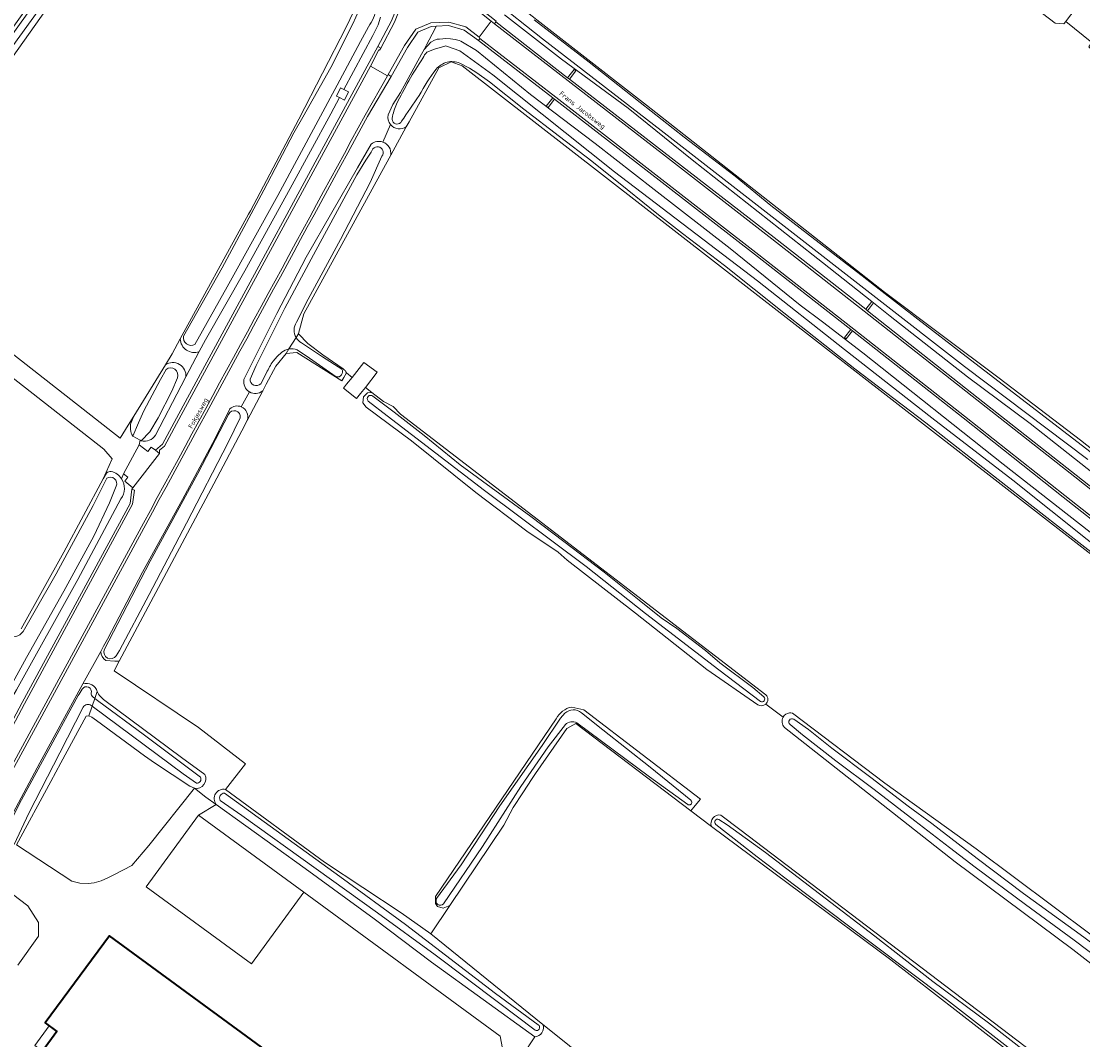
# Model space of a CAD drawing. Header units: metres. Extents: x 149984 to 156489, y 469398 to 478068.
# Tile 384 of 656: x 152851 to 153048, y 473949 to 474138. Entities that reach past the tile are written whole.
import ezdxf
from ezdxf.enums import TextEntityAlignment as Align

# ---------------------------------------------------------------- set-up
doc = ezdxf.new("R2010")
doc.units = ezdxf.units.M
doc.header["$LTSCALE"] = 0.75
for name, color, linetype, lineweight in [('B-WE-GR-GRAS-GV', 252, 'Continuous', 13), ('B-WE-GR-HOUTWAL-GV', 252, 'Continuous', 13), ('B-WE-OG-BEBOUWING-GV', 6, 'Continuous', 35), ('B-WE-OG-BEBOUWING_LAGE TRAFO-GV', 6, 'Continuous', 18), ('B-WE-OG-BEBOUWING_LOODS-GV', 6, 'Continuous', 18), ('B-WE-OG-BEBOUWING_LUIFEL-GV', 6, 'Continuous', 18), ('B-WE-OG-TERREIN_ERF-GV', 252, 'Continuous', 18), ('B-WE-OG-TERREIN_OEVER-GV', 252, 'Continuous', 18), ('B-WE-OG-TOPOGRAFIE-T18', 7, 'Continuous', 18), ('B-WE-OG-WATER-GV', 252, 'Continuous', 18), ('B-WE-OG-WATER_SLOOT-GV', 252, 'Continuous', 18), ('B-WE-OG-WEG-GV', 252, 'Continuous', 18), ('B-WE-VH-GESLOTENVERHARDING_ASFALT-GV', 252, 'Continuous', 18), ('B-WE-VH-HALFVERHARDING_GRASBETONSTEEN-GV', 252, 'Continuous', 18), ('B-WE-VH-OPENVERHARDING_BETONELEMENT-GV', 252, 'Continuous', 18)]:
    doc.layers.add(name, color=color, linetype=linetype, lineweight=lineweight)
doc.styles.add('NLCS-ISO-M500-T18', font='NLCS-ISO.ttf', dxfattribs={"height": 0.9})

msp = doc.modelspace()

# ---------------------------------------------------------------- linework, layer by layer
at = {"layer": 'B-WE-GR-GRAS-GV', "flags": 128}
for points in [[(153083.355, 474168.113), (153073.308, 474175.889), (153071.161, 474174.189), (153072.045, 474173.456), (153076.06, 474170.126), (153072.973, 474166.215), (153069.528, 474168.609), (153045.917, 474138.636), (153045.2, 474137.726), (153050.026, 474133.837), (153050.422, 474134.487)], [(153377.343, 473883.745), (153320.889, 473917.46), (153305.204, 473927.016), (153287.671, 473940.416), (153239.935, 473978.752), (153208.34, 474004.714), (153162.883, 474040.936), (153145.48, 474055.039), (153129.99, 474066.887), (153117.933, 474076.54), (153110.165, 474082.732), (153096.65, 474093.865), (153087.908, 474101.329), (153068, 474117.238), (153053.124, 474129.275), (153049.513, 474132.996), (153050.026, 474133.837), (153045.2, 474137.726), (153044.871, 474137.308), (153043.242, 474137.41), (153009.329, 474163.327)], [(152870.69, 474161.091), (152846.071, 474126.38), (152845.021, 474124.9), (152846.69, 474123.641), (152844.971, 474121.095), (152843.254, 474122.409), (152842.598, 474121.484), (152841.604, 474120.082), (152828.202, 474099.284), (152825.364, 474094.879), (152869.542, 474060.324), (152871.017, 474062.719), (152872.04, 474064.38), (152877.909, 474073.91), (152879.185, 474075.982), (152880.689, 474078.733), (152893.376, 474101.939), (152893.757, 474102.53), (152902.729, 474119.545), (152911.494, 474136.66)], [(152939.908, 474143.523), (152967.279, 474122.152), (153011.54, 474087.397), (153021.962, 474079.561), (153032.802, 474071.455), (153047.942, 474059.929), (153060.037, 474050.411), (153079.279, 474035.247), (153094.459, 474023.897), (153109.661, 474012.049), (153131.23, 473994.717), (153143.837, 473985.372), (153157.915, 473974.549), (153175.376, 473961.128), (153210.014, 473935.023), (153225.766, 473923.107), (153241.632, 473911.208), (153253.461, 473902.152), (153269.862, 473889.57), (153295.405, 473870.397), (153306.703, 473861.527), (153332.484, 473841.557), (153341.707, 473835.127)], [(152911.494, 474136.66), (152913.579, 474141.054)], [(152933.063, 474129.507), (152930.995, 474130.249), (152928.69, 474129.085), (152923.185, 474119.054), (152922.681, 474118.135), (152919.796, 474112.88), (152918.822, 474111.105), (152903.609, 474083.388), (152902.676, 474079.777), (152902.655, 474079.695), (152904.37, 474077.911), (152907.149, 474075.782), (152910.955, 474073.173)], [(153297.342, 473828.453), (153305.478, 473839.824), (153306.634, 473841.445), (153283.297, 473859.413), (153256.947, 473879.471), (153243.248, 473889.479), (153242.267, 473890.196), (153240.659, 473891.371), (153238.42, 473893.083), (153175.194, 473941.427), (153132.04, 473974.947), (153120.898, 473982.922), (153094.344, 474003.298), (153079.555, 474015.717), (152933.063, 474129.507)], [(152866.338, 474052.737), (152867.999, 474056.451), (152866.5, 474058.271), (152841.894, 474077.453), (152822.755, 474092.269), (152821.571, 474090.636), (152821.571, 474089.334), (152817.627, 474084.172), (152808.952, 474072.2), (152803.588, 474064.198), (152802.346, 474061.982), (152802.016, 474060.954), (152802.077, 474060.111), (152824.731, 474043.031), (152841.255, 474029.906), (152848.496, 474024.8)], [(152915.101, 474069.692), (152914.137, 474068.568), (152913.427, 474067.664), (152911.02, 474069.569), (152911.582, 474070.314), (152912.624, 474071.589), (152911.555, 474072.408), (152911.057, 474071.574), (152910.675, 474070.934), (152902.34, 474076.226), (152900.358, 474076.057), (152898.426, 474073.695), (152896.655, 474070.33), (152895.999, 474069.084), (152893.112, 474063.598), (152892.108, 474061.689), (152886.914, 474051.818), (152869.325, 474018.858), (152868.375, 474017.078), (152884.084, 474006.508), (152892.826, 473999.778), (152889.078, 473995.029), (152907.493, 473981.545), (152921.717, 473972.076), (152927.215, 473968.204), (152930.771, 473973.482), (152929.549, 473972.953), (152928.497, 473973.281), (152928.115, 473973.854), (152928.113, 473975.159), (152950.544, 474008.163)], [(152911.555, 474072.408), (152912.624, 474071.589), (152914.803, 474074.358), (152917.237, 474072.532), (152915.101, 474069.692), (152916.298, 474068.776), (152918.445, 474067.131), (152920.264, 474066.161), (152921.578, 474064.731), (152989.475, 474012.605)], [(152987.996, 474010.767), (152978.533, 474017.307), (152965.239, 474027.752), (152952.578, 474037.637), (152950.905, 474039.098), (152945.073, 474042.991), (152935.574, 474050.174), (152923.648, 474059.78), (152915.21, 474066.045), (152914.601, 474066.89), (152914.724, 474067.948), (152915.437, 474068.715), (152916.298, 474068.776), (152915.101, 474069.692)], [(152851.13, 474024.878), (152859.045, 474039.134), (152866.338, 474052.737)], [(152953.405, 474010.344), (152955.654, 474009.815), (152977.316, 473993.198), (152976.371, 473992.051), (152975.547, 473991.053), (152979.352, 473988.163)], [(152992.693, 474008.472), (152989.467, 474010.878)], [(152989.467, 474010.878), (152992.693, 474008.472)], [(152994.439, 474009.2), (153011.617, 473996.205), (153028.578, 473983.965), (153064.188, 473957.361), (153088.798, 473938.302), (153106.832, 473923.934), (153133.982, 473903.784), (153156.671, 473886.522), (153171.6, 473875.769), (153199.707, 473853.524), (153233.615, 473827.3), (153251.653, 473813.211), (153256.838, 473809.608), (153265.766, 473804.727), (153272.972, 473800.741)], [(153075.798, 473915.501), (153045.874, 473937.635), (153012.695, 473963.391), (152979.352, 473988.163), (152975.547, 473991.053), (152954.203, 474007.266), (152952.483, 474006.339), (152946.662, 473998.005), (152946.065, 473997.081), (152944.338, 473994.407), (152942.561, 473991.655), (152940.823, 473988.399), (152930.771, 473973.482), (152927.215, 473968.204), (152948.062, 473951.368), (152952.335, 473947.918), (152953.696, 473946.819), (152967.961, 473935.299), (152969.358, 473934.129), (152995.944, 473915.294), (153016.562, 473899.849), (153029.671, 473889.927), (153046.788, 473877.469), (153065.833, 473863.253)], [(153497.462, 473668.973), (153485.3, 473675.953), (153461.084, 473689.941), (153437.75, 473703.246), (153414.011, 473717.208), (153393.353, 473727.804), (153358.952, 473748.247), (153333.047, 473763.01), (153311.39, 473775.06), (153269.999, 473797.982), (153248.364, 473810.804), (153241.885, 473815.939), (153219.952, 473833.021), (153192.714, 473854.239), (153154.799, 473882.485), (153120.851, 473908.427), (153101.134, 473923.371), (153077.163, 473941.432), (153046.53, 473965.308), (153024.668, 473981.596), (152992.966, 474006.563)], [(152981.126, 473990.275), (152984.626, 473987.59), (153037.675, 473947.241), (153103.556, 473897.499), (153132.528, 473875.274), (153160.302, 473854.134), (153175.92, 473842.201), (153199.733, 473824.474), (153225.265, 473805.292), (153244.05, 473790.475), (153255.56, 473782.935), (153367.868, 473718.958), (153395.658, 473703.013), (153434.644, 473681.792), (153461.719, 473666.42), (153488.725, 473650.763), (153489.909, 473650.42)], [(152850.48, 473962.364), (152854.343, 473967.762), (152854.343, 473970.302), (152852.332, 473973.424), (152846.617, 473977.763)], [(152952.335, 473947.918), (152948.062, 473951.368)], [(152946.553, 473949.062), (152941.985, 473942.128), (152942.197, 473936.178)]]:
    msp.add_lwpolyline(points, dxfattribs=at)
at = {"layer": 'B-WE-GR-GRAS-GV'}
for points in [[(152910.955, 474073.173, -0.1712966), (152911.555, 474072.408)], [(152989.475, 474012.605, -0.4342732), (152989.467, 474010.878)], [(152950.544, 474008.163, -0.2302358), (152953.405, 474010.344)], [(152989.467, 474010.878, -0.3498079), (152987.996, 474010.767)], [(152992.966, 474006.563, -0.3461426), (152992.693, 474008.472)], [(152992.693, 474008.472, -0.2361291), (152993.858, 474009.24)], [(152993.858, 474009.24, -0.0933332), (152994.439, 474009.2)], [(152979.352, 473988.163, -0.5580667), (152981.126, 473990.275)], [(152948.062, 473951.368, -0.5033353), (152946.553, 473949.062)]]:
    msp.add_lwpolyline(points, format="xyb", dxfattribs=at)
at = {"layer": 'B-WE-GR-HOUTWAL-GV', "flags": 128}
for points in [[(152864.656, 473977.663), (152865.953, 473978.033), (152867.196, 473978.616), (152868.466, 473979.224), (152871.668, 473980.917), (152874.829, 473984.585), (152883.35, 473995.24), (152882.48, 473995.65), (152875.916, 474000), (152874.03, 474001.25), (152865.12, 474007.85), (152864.23, 474008.44), (152863.67, 474008.71), (152863.17, 474008.64), (152858.49, 474000), (152856.6, 473996.52), (152850.244, 473984.744), (152860.555, 473977.981), (152862.037, 473977.637), (152863.571, 473977.584)], [(152925.858, 473913.279), (152936.164, 473927.526), (152942.197, 473936.178), (152941.985, 473942.128), (152946.553, 473949.062), (152927.35, 473962.96), (152916.69, 473971.01), (152903.86, 473980.32), (152887.348, 473992.249), (152884.088, 473990.228), (152903.617, 473975.949), (152940.099, 473949.19), (152940.562, 473946.875), (152913.342, 473912.399)]]:
    msp.add_lwpolyline(points, close=True, dxfattribs=at)
at = {"layer": 'B-WE-OG-BEBOUWING-GV', "flags": 128}
msp.add_lwpolyline([(152855.056, 473946.408), (152860.181, 473942.564), (152861.048, 473941.914), (152863.885, 473945.41), (152885.438, 473929.751), (152897.41, 473945.959), (152867.542, 473967.855), (152855.57, 473951.647), (152857.747, 473950.051)], close=True, dxfattribs=at)
at = {"layer": 'B-WE-OG-BEBOUWING_LAGE TRAFO-GV', "flags": 128}
msp.add_lwpolyline([(152911.069, 474125.094), (152910.48, 474125.371), (152909.718, 474123.838), (152910.25, 474123.572), (152911.202, 474123.096), (152911.954, 474124.679)], close=True, dxfattribs=at)
at = {"layer": 'B-WE-OG-BEBOUWING_LOODS-GV', "flags": 128}
msp.add_lwpolyline([(152874.356, 473976.917), (152893.884, 473962.638), (152903.617, 473975.949), (152884.088, 473990.228)], close=True, dxfattribs=at)
at = {"layer": 'B-WE-OG-BEBOUWING_LUIFEL-GV', "flags": 128}
msp.add_lwpolyline([(152856.329, 473951.091), (152853.642, 473947.453), (152855.056, 473946.408), (152857.747, 473950.051)], close=True, dxfattribs=at)
at = {"layer": 'B-WE-OG-TERREIN_ERF-GV', "flags": 128}
for points in [[(152919.759, 474118.556), (152918.3, 474115.317)], [(152919.796, 474112.88), (152922.681, 474118.135)], [(152871.544, 474063.195), (152872.04, 474064.38), (152871.017, 474062.719), (152869.542, 474060.324), (152825.364, 474094.879), (152828.202, 474099.284)], [(152821.571, 474090.636), (152822.755, 474092.269), (152841.894, 474077.453), (152866.5, 474058.271), (152867.999, 474056.451), (152866.338, 474052.737), (152866.993, 474053.811)], [(152880.689, 474078.733), (152879.185, 474075.982), (152877.909, 474073.91)], [(152881.717, 474071.677), (152884.189, 474076.4)], [(152893.112, 474063.598), (152895.999, 474069.084)], [(152893.535, 474068.884), (152892.002, 474066.138)], [(152869.774, 474052.761), (152870.136, 474053.694), (152873.056, 474059.074), (152873.229, 474059.935), (152871.847, 474060.656)], [(152865.899, 474020.657), (152862.6, 474014.636)], [(152868.375, 474017.078), (152869.325, 474018.858), (152868.538, 474018.866), (152866.877, 474018.977)], [(152889.078, 473995.029), (152892.826, 473999.778), (152884.084, 474006.508), (152868.375, 474017.078)], [(152866.662, 474011.563), (152880.909, 474000.935), (152885.259, 473997.791)], [(152884.088, 473990.228), (152887.348, 473992.249), (152885.457, 473993.615), (152883.35, 473995.24), (152874.829, 473984.585), (152871.668, 473980.917), (152868.466, 473979.224), (152867.196, 473978.616), (152865.953, 473978.033), (152864.656, 473977.663), (152863.571, 473977.584), (152862.037, 473977.637), (152860.555, 473977.981), (152850.244, 473984.744)], [(152883.35, 473995.24), (152885.457, 473993.615), (152887.348, 473992.249)], [(152887.807, 473920.932), (152891.031, 473923.291), (152910.444, 473909.368), (152913.342, 473912.399), (152940.562, 473946.875), (152940.099, 473949.19), (152903.617, 473975.949), (152893.884, 473962.638), (152874.356, 473976.917), (152884.088, 473990.228)], [(152846.617, 473977.763), (152852.332, 473973.424), (152854.343, 473970.302), (152854.343, 473967.762), (152850.48, 473962.364)]]:
    msp.add_lwpolyline(points, dxfattribs=at)
at = {"layer": 'B-WE-OG-TERREIN_ERF-GV'}
for points in [[(152922.681, 474118.135, -0.3891258), (152919.759, 474118.556)], [(152918.3, 474115.317, -0.3611099), (152919.796, 474112.88)], [(152884.189, 474076.4, -0.5217599), (152880.689, 474078.733)], [(152877.909, 474073.91, -0.6389993), (152881.717, 474071.677)], [(152895.999, 474069.084, -0.3158404), (152893.535, 474068.884)], [(152892.002, 474066.138, -0.4067341), (152893.112, 474063.598)], [(152871.847, 474060.656, -0.2124126), (152871.544, 474063.195)], [(152866.993, 474053.811, -0.2255835), (152867.839, 474054.132)], [(152867.839, 474054.132, -0.188725), (152869.774, 474052.761)], [(152866.877, 474018.977, -0.2341708), (152865.899, 474020.657)], [(152862.6, 474014.636, -0.4191276), (152865.252, 474013.222)], [(152865.252, 474013.222, 0.140385), (152866.662, 474011.563)], [(152885.259, 473997.791, -0.6091923), (152883.35, 473995.24)], [(152887.348, 473992.249, -0.6978339), (152889.078, 473995.029)]]:
    msp.add_lwpolyline(points, format="xyb", dxfattribs=at)
at = {"layer": 'B-WE-OG-TERREIN_ERF-GV', "flags": 128}
for points in [[(152915.101, 474069.692), (152917.237, 474072.532), (152914.803, 474074.358), (152912.624, 474071.589), (152911.582, 474070.314), (152911.02, 474069.569), (152913.427, 474067.664), (152914.137, 474068.568)], [(152855.056, 473946.408), (152857.747, 473950.051), (152855.57, 473951.647), (152867.542, 473967.855), (152897.41, 473945.959), (152885.438, 473929.751), (152863.885, 473945.41), (152861.048, 473941.914), (152860.181, 473942.564), (152854.582, 473935.099), (152864.351, 473927.852), (152856.792, 473917.662), (152847.394, 473924.634), (152846.83, 473923.923), (152843.002, 473926.957), (152843.468, 473927.546), (152841.878, 473928.726), (152842.546, 473929.627), (152839.151, 473932.146), (152845.395, 473940.451), (152849.437, 473938.916), (152849.487, 473938.983)]]:
    msp.add_lwpolyline(points, close=True, dxfattribs=at)
at = {"layer": 'B-WE-OG-TERREIN_OEVER-GV', "flags": 128}
for points in [[(152874.208, 474167.732), (152869.889, 474161.513), (152864.316, 474153.811), (152859.137, 474146.447), (152854.262, 474139.694), (152849.592, 474133.181), (152845.169, 474126.706), (152843.864, 474127.6), (152846.375, 474131.025), (152852.228, 474139.166), (152858.028, 474146.996), (152863.323, 474154.793), (152870.071, 474164.516), (152874.142, 474170.409), (152874.945, 474171.655), (152874.477, 474171.937), (152872.979, 474169.845), (152858.37, 474149.172), (152855.943, 474145.595), (152849.417, 474136.387), (152843.436, 474128.443)], [(152846.071, 474126.38), (152870.69, 474161.091), (152877.415, 474170.167)], [(153009.329, 474163.327), (153043.242, 474137.41), (153044.871, 474137.308), (153045.2, 474137.726), (153045.917, 474138.636)], [(153049.329, 474056.348), (153026.379, 474073.594), (152992.882, 474099.699), (152970.061, 474117.464), (152947.974, 474134.493), (152938.725, 474141.884)], [(153341.707, 473835.127), (153332.484, 473841.557), (153306.703, 473861.527), (153295.405, 473870.397), (153269.862, 473889.57), (153253.461, 473902.152), (153241.632, 473911.208), (153225.766, 473923.107), (153210.014, 473935.023), (153175.376, 473961.128), (153157.915, 473974.549), (153143.837, 473985.372), (153131.23, 473994.717), (153109.661, 474012.049), (153094.459, 474023.897), (153079.279, 474035.247), (153060.037, 474050.411), (153047.942, 474059.929), (153032.802, 474071.455), (153021.962, 474079.561), (153011.54, 474087.397), (152967.279, 474122.152), (152939.908, 474143.523)], [(152913.579, 474141.054), (152911.494, 474136.66), (152902.729, 474119.545), (152893.757, 474102.53), (152893.376, 474101.939), (152880.689, 474078.733)], [(152881.274, 474079.276), (152883.707, 474083.541), (152888.44, 474091.95), (152893.877, 474101.972), (152896.223, 474106.361), (152901.785, 474117.016), (152903.436, 474119.965), (152908.683, 474129.172), (152912.734, 474137.276), (152914.418, 474141.028)], [(152911.069, 474125.094), (152916.45, 474135.09), (152917.47, 474137.1), (152917.9, 474138.53)], [(152940.9, 474138.98), (152951.49, 474130.74), (152963.88, 474121.63), (152975.76, 474112.03), (152998.27, 474094.31), (153000, 474092.939), (153009.17, 474085.669)], [(152946.404, 474138.025), (152956.668, 474130.189), (152966.138, 474122.659), (152974.285, 474116.248), (152983.753, 474108.973), (152990.435, 474103.537), (152998.599, 474097.214), (153007.4, 474090.441), (153010.532, 474087.995), (153017.736, 474082.419), (153026.709, 474075.485), (153053.417, 474055.001)], [(152915.672, 474136.735), (152914.156, 474133.989), (152909.805, 474125.909), (152898.825, 474105.398), (152889.398, 474088.41), (152883.4, 474077.702)], [(153059.97, 474034.85), (153033.56, 474055.44), (153007.49, 474076.18), (153000, 474081.888), (152999.999, 474081.889), (152995.85, 474085.04), (152982.87, 474095.54), (152968.76, 474106.52), (152957.74, 474115.08), (152945.77, 474124.17), (152935.72, 474132.3), (152932.79, 474134.05), (152932.49, 474134.19), (152931.78, 474134.37), (152930.86, 474134.51), (152929.9, 474134.54), (152929.44, 474134.51), (152928.86, 474134.46), (152928.4, 474134.43), (152927.92, 474134.22), (152927.25, 474133.85), (152926, 474132.54), (152925.511, 474131.653), (152921.58, 474124.52), (152920.15, 474122.29), (152919.313, 474120.39)], [(152926.519, 474132.039), (152927.912, 474132.572), (152929.814, 474133.162), (152929.932, 474133.199), (152930.166, 474133.121), (152932.649, 474132.293), (152938.779, 474127.835), (152961.349, 474109.793), (152987.959, 474089.523), (153004.12, 474076.775), (153020.35, 474064.097), (153035.397, 474052.464), (153056.225, 474035.815), (153072.038, 474023.485), (153087.014, 474011.922), (153098.23, 474003.284), (153115.784, 473989.283), (153131.318, 473977.51), (153146.852, 473965.529), (153193.175, 473929.793), (153202.105, 473922.991), (153212.188, 473915.574), (153231.903, 473900.713), (153238.402, 473895.552)], [(152922.681, 474118.135), (152923.185, 474119.054), (152928.69, 474129.085), (152930.995, 474130.249), (152933.063, 474129.507), (153079.555, 474015.717)], [(153056.952, 474033.64), (153045.645, 474042.449), (153032.649, 474052.599), (153019.203, 474063.137), (153006.023, 474073.193), (152992.841, 474083.604), (152981.797, 474092.393), (152974.017, 474098.347), (152969.543, 474101.802), (152963.723, 474106.503), (152957.118, 474111.75), (152951.15, 474116.369), (152944.5, 474121.439), (152938.108, 474126.505), (152935.775, 474128.207), (152934.415, 474129.036), (152932.604, 474129.984)], [(152884.189, 474076.4), (152885.34, 474078.6), (152892.66, 474091.4), (152901.08, 474106.66), (152908.64, 474120.58), (152910.25, 474123.572), (152909.718, 474123.838), (152910.48, 474125.371), (152911.069, 474125.094)], [(152916.155, 474114.925), (152913.588, 474110.549), (152904.093, 474093.918), (152898.632, 474083.446), (152892.519, 474071.181)], [(152893.643, 474071.28), (152894.76, 474073.786), (152900.129, 474084.443), (152905.877, 474095.148), (152913.496, 474109.206), (152915.178, 474111.976), (152916.138, 474113.447), (152916.488, 474114.043)], [(152902.205, 474078.982), (152902.655, 474079.695), (152902.676, 474079.777), (152903.609, 474083.388), (152918.822, 474111.105), (152919.796, 474112.88)], [(152918.145, 474112.694), (152915.967, 474107.823), (152910.446, 474097.222), (152904.469, 474086.106), (152902.286, 474081.832)], [(153009.17, 474085.669), (153009.489, 474085.416), (153012.55, 474082.99), (153026.92, 474071.7), (153038.62, 474063.02), (153050.37, 474053.73)], [(152910.955, 474073.173), (152907.149, 474075.782), (152904.37, 474077.911), (152902.655, 474079.695), (152902.205, 474078.982)], [(152900.358, 474076.057), (152900.874, 474076.875), (152900.519, 474076.789), (152900.175, 474076.656), (152899.851, 474076.479), (152899.556, 474076.263), (152898.686, 474075.498), (152897.912, 474074.596)], [(152900.874, 474076.875), (152900.358, 474076.057), (152902.34, 474076.226), (152910.675, 474070.934), (152911.057, 474071.574), (152911.555, 474072.408)], [(152903.216, 474078.004), (152907.109, 474075.43), (152910.672, 474073.109)], [(152895.999, 474069.084), (152896.655, 474070.33), (152898.426, 474073.695), (152900.358, 474076.057)], [(152909.661, 474071.717), (152904.672, 474075.139), (152902.423, 474076.704)], [(152871.847, 474060.656), (152872.945, 474063.173), (152873.903, 474065.399), (152877.011, 474071.194), (152878.036, 474073.064)], [(152877.909, 474073.91), (152872.04, 474064.38)], [(152880.135, 474071.53), (152879.088, 474069.039), (152876.579, 474064.106), (152875.038, 474061.447), (152873.426, 474059.832)], [(152876.082, 474060.864), (152880.84, 474070), (152881.717, 474071.677)], [(152896.715, 474072.464), (152895.619, 474070.4)], [(152989.475, 474012.605), (152921.578, 474064.731), (152920.264, 474066.161), (152918.445, 474067.131), (152916.298, 474068.776), (152915.437, 474068.715), (152914.724, 474067.948), (152914.601, 474066.89), (152915.21, 474066.045), (152923.648, 474059.78), (152935.574, 474050.174), (152945.073, 474042.991), (152950.905, 474039.098), (152952.578, 474037.637), (152965.239, 474027.752), (152978.533, 474017.307), (152987.996, 474010.767)], [(152988.473, 474011.375), (152980.726, 474017.267), (152967.138, 474027.736), (152956.123, 474036.424), (152937.181, 474050.568), (152925.486, 474059.579), (152919.134, 474064.418), (152915.572, 474067.202)], [(152916.46, 474068.094), (152920.421, 474065.135), (152926.013, 474060.776), (152932.697, 474055.37), (152945.839, 474045.751), (152951.948, 474041.122), (152959.47, 474035.404), (152965.946, 474030.193), (152970.045, 474026.903), (152972.94, 474024.961), (152978.27, 474020.836), (152980.915, 474018.58), (152987.049, 474013.982), (152989.08, 474012.215)], [(152889.898, 474065.751), (152887.089, 474060.129), (152881.11, 474048.88), (152873.68, 474035.4), (152867.15, 474022.94), (152866.434, 474021.633), (152865.899, 474020.657)], [(152866.536, 474020.955), (152875.073, 474037.444), (152883.915, 474053.72), (152889.671, 474064.713)], [(152866.877, 474018.977), (152868.538, 474018.866), (152869.325, 474018.858), (152886.914, 474051.818), (152892.108, 474061.689), (152893.112, 474063.598)], [(152891.82, 474064.086), (152889.571, 474059.516), (152881.832, 474044.5), (152874.898, 474031.223), (152869.412, 474020.84), (152868.767, 474019.842)], [(152872.04, 474064.38), (152871.544, 474063.195)], [(152866.993, 474053.811), (152866.338, 474052.737), (152859.045, 474039.134), (152851.13, 474024.878)], [(152868.75, 474051.353), (152867.508, 474048.306), (152864.594, 474042.113), (152859.037, 474031.9), (152852.127, 474019.532), (152848.161, 474012.3), (152843.745, 474005.051)], [(152851.462, 474024.392), (152853.501, 474027.822), (152857.627, 474035.119), (152864.526, 474047.794), (152867.032, 474052.848)], [(152844.14, 474004.41), (152845.79, 474006), (152850.25, 474013.56), (152861.63, 474034.04), (152868.06, 474046.1), (152869.642, 474049.008)], [(152862.6, 474014.636), (152862.219, 474013.941), (152854.58, 474000), (152847.67, 473986.98)], [(152847.588, 473985.964), (152851.178, 473993.129), (152861.719, 474012.466)], [(152864.439, 474012.238), (152864.806, 474011.951), (152865.252, 474013.222)], [(152865.252, 474013.222), (152864.806, 474011.951), (152865.292, 474011.571), (152874.054, 474005.14), (152884.408, 473997.313)], [(152862.63, 474010.33), (152858.313, 474001.814), (152852.553, 473990.618), (152849.828, 473984.805)], [(152850.244, 473984.744), (152856.6, 473996.52), (152858.49, 474000), (152863.17, 474008.64), (152863.67, 474008.71), (152864.3, 474010.508), (152864.123, 474010.64)], [(152883.683, 473996.188), (152881.188, 473997.929), (152864.3, 474010.508), (152863.67, 474008.71), (152864.23, 474008.44), (152865.12, 474007.85), (152874.03, 474001.25), (152875.916, 474000), (152882.48, 473995.65), (152883.35, 473995.24)], [(152885.259, 473997.791), (152880.909, 474000.935), (152866.662, 474011.563)], [(152950.544, 474008.163), (152928.113, 473975.159), (152928.115, 473973.854), (152928.497, 473973.281), (152929.549, 473972.953), (152930.771, 473973.482), (152940.823, 473988.399), (152942.561, 473991.655), (152944.338, 473994.407), (152946.065, 473997.081), (152946.662, 473998.005), (152952.483, 474006.339), (152954.203, 474007.266), (152975.547, 473991.053), (152976.371, 473992.051), (152977.316, 473993.198), (152955.654, 474009.815), (152953.405, 474010.344)], [(152928.3, 473974.747), (152932.84, 473981.012), (152940.076, 473992.005), (152947.936, 474003.21), (152951.318, 474008.257), (152952.146, 474009.187)], [(152955.21, 474009.28), (152959.196, 474006.083), (152967.978, 473999.143), (152975.524, 473993.018)], [(153272.972, 473800.741), (153265.766, 473804.727), (153256.838, 473809.608), (153251.653, 473813.211), (153233.615, 473827.3), (153199.707, 473853.524), (153171.6, 473875.769), (153156.671, 473886.522), (153133.982, 473903.784), (153106.832, 473923.934), (153088.798, 473938.302), (153064.188, 473957.361), (153028.578, 473983.965), (153011.617, 473996.205), (152994.439, 474009.2)], [(152994.662, 474008.06), (152997.426, 474006.157), (153001.738, 474002.707), (153008.956, 473997.254), (153015.946, 473991.945), (153020.317, 473988.687), (153028.769, 473982.213), (153037.347, 473975.719), (153048.546, 473967.581), (153057.957, 473960.572), (153064.093, 473955.712), (153109.648, 473921.046), (153194.271, 473856.315), (153226.793, 473831.033), (153249.439, 473813.632), (153255.008, 473809.519), (153264.959, 473803.984), (153271.956, 473799.634), (153273.065, 473799.193)], [(152952.227, 474007.113), (152949.06, 474002.935), (152943.974, 473995.601), (152936.835, 473984.406), (152929.608, 473973.747)], [(152974.959, 473992.239), (152967.873, 473997.374), (152954.377, 474007.386)], [(152992.966, 474006.563), (153024.668, 473981.596), (153046.53, 473965.308), (153077.163, 473941.432), (153101.134, 473923.371), (153120.851, 473908.427), (153154.799, 473882.485), (153192.714, 473854.239), (153219.952, 473833.021), (153241.885, 473815.939), (153248.364, 473810.804), (153269.999, 473797.982), (153311.39, 473775.06), (153333.047, 473763.01), (153358.952, 473748.247), (153393.353, 473727.804), (153414.011, 473717.208), (153437.75, 473703.246), (153461.084, 473689.941), (153485.3, 473675.953), (153497.462, 473668.973), (153498.656, 473670.068)], [(153416.559, 473717.185), (153310.99, 473776.452), (153289.559, 473788.491), (153267.731, 473800.133), (153250.136, 473810.716), (153241.008, 473817.86), (153220.767, 473833.867), (153176.185, 473867.998), (153122.606, 473908.612), (153110.435, 473918.137), (153078.421, 473942.743), (153059.308, 473957.502), (153059.046, 473957.692), (153054.389, 473961.291), (153046.752, 473967.018), (153037.718, 473973.664), (153028.364, 473980.584), (153023.602, 473984.272), (153017.164, 473989.196), (153009.611, 473995.02), (153002.459, 474000.342), (152996.268, 474005.162), (152993.973, 474007.093)], [(152888.898, 473994.355), (152910.334, 473978.854), (152922.546, 473969.937), (152939.259, 473957.108), (152947.159, 473951.295)], [(152948.062, 473951.368), (152927.215, 473968.204), (152921.717, 473972.076), (152907.493, 473981.545), (152889.078, 473995.029)], [(152887.348, 473992.249), (152903.86, 473980.32), (152916.69, 473971.01), (152927.35, 473962.96), (152946.553, 473949.062)], [(152946.611, 473950.28), (152939.834, 473955.447), (152928.036, 473964.284), (152917.332, 473972.131), (152905.934, 473980.3), (152892.124, 473990.188), (152888.095, 473993.005)], [(153489.689, 473649.829), (153489.909, 473650.42), (153488.725, 473650.763), (153461.719, 473666.42), (153434.644, 473681.792), (153395.658, 473703.013), (153367.868, 473718.958), (153255.56, 473782.935), (153244.05, 473790.475), (153225.265, 473805.292), (153199.733, 473824.474), (153175.92, 473842.201), (153160.302, 473854.134), (153132.528, 473875.274), (153103.556, 473897.499), (153037.675, 473947.241), (152984.626, 473987.59), (152981.126, 473990.275)], [(152979.352, 473988.163), (153012.695, 473963.391), (153045.874, 473937.635), (153075.798, 473915.501), (153131.096, 473872.903), (153193.97, 473825.763)], [(153049.551, 473935.703), (153037.246, 473944.964), (153023.02, 473955.992), (153009.326, 473966.359), (152996.836, 473975.69), (152987.897, 473982.5), (152980.202, 473988.542)], [(152980.739, 473989.466), (152982.301, 473988.475), (152989.432, 473983.29), (153000.479, 473974.859), (153009.715, 473967.77), (153020.516, 473959.319), (153030.836, 473951.639), (153035.057, 473948.387), (153044.17, 473941.239), (153051.753, 473935.576)]]:
    msp.add_lwpolyline(points, dxfattribs=at)
at = {"layer": 'B-WE-OG-TERREIN_OEVER-GV'}
for points in [[(152917.141, 474140.231, -0.0899886), (152915.672, 474136.735)], [(152925.745, 474130.918, -0.0813927), (152926.519, 474132.039)], [(152920.854, 474122.357, -0.0301041), (152925.745, 474130.918)], [(152930.27, 474130.189, 0.12417), (152928.21, 474128.862)], [(152932.604, 474129.984, 0.1434029), (152930.27, 474130.189)], [(152928.21, 474128.862, 0.0395116), (152925.072, 474123.97)], [(152920.051, 474119.748, -0.0549706), (152920.854, 474122.357)], [(152925.072, 474123.97, 0.0046819), (152921.812, 474119.182)], [(152919.313, 474120.39, 0.2274333), (152919.759, 474118.556)], [(152919.759, 474118.556, 0.3891258), (152922.681, 474118.135)], [(152920.089, 474119.289, -0.1260408), (152920.051, 474119.748)], [(152921.812, 474119.182, -0.6658369), (152920.089, 474119.289)], [(152918.3, 474115.317, 0.259895), (152916.155, 474114.925)], [(152916.488, 474114.043, -1.018706), (152918.145, 474112.694)], [(152919.796, 474112.88, 0.3611099), (152918.3, 474115.317)], [(152902.286, 474081.832, 0.2894993), (152902.205, 474078.982)], [(152883.4, 474077.702, -0.6313314), (152881.274, 474079.276)], [(152902.205, 474078.982, 0.1341782), (152903.216, 474078.004)], [(152880.689, 474078.733, 0.5217599), (152884.189, 474076.4)], [(152902.423, 474076.704, 0.1415808), (152900.874, 474076.875)], [(152881.717, 474071.677, 0.6389993), (152877.909, 474073.91)], [(152878.036, 474073.064, -0.7848185), (152880.135, 474071.53)], [(152897.912, 474074.596, 0.0391233), (152896.715, 474072.464)], [(152910.672, 474073.109, -0.7120085), (152909.661, 474071.717)], [(152911.555, 474072.408, 0.1712966), (152910.955, 474073.173)], [(152892.519, 474071.181, 0.3220256), (152893.535, 474068.884)], [(152895.619, 474070.4, -0.6878539), (152893.643, 474071.28)], [(152893.535, 474068.884, 0.3158404), (152895.999, 474069.084)], [(152915.572, 474067.202, -0.9382317), (152916.46, 474068.094)], [(152889.671, 474064.713, -0.8866079), (152891.82, 474064.086)], [(152892.002, 474066.138, 0.2923748), (152889.898, 474065.751)], [(152893.112, 474063.598, 0.4067341), (152892.002, 474066.138)], [(152871.544, 474063.195, 0.2124126), (152871.847, 474060.656)], [(152873.426, 474059.832, 0.3346062), (152876.082, 474060.864)], [(152867.839, 474054.132, 0.2255835), (152866.993, 474053.811)], [(152869.774, 474052.761, 0.188725), (152867.839, 474054.132)], [(152867.032, 474052.848, -0.7788803), (152868.75, 474051.353)], [(152869.642, 474049.008, 0.3181176), (152869.774, 474052.761)], [(152848.515, 474023.809, 0.4453606), (152851.462, 474024.392)], [(152865.899, 474020.657, 0.2341708), (152866.877, 474018.977)], [(152868.767, 474019.842, -0.8511209), (152866.536, 474020.955)], [(152862.469, 474013.65, -0.923911), (152864.11, 474012.913)], [(152865.252, 474013.222, 0.4191276), (152862.6, 474014.636)], [(152861.719, 474012.466, 0.0010854), (152862.469, 474013.65)], [(152864.11, 474012.913, 0.2948882), (152864.439, 474012.238)], [(152866.662, 474011.563, -0.140385), (152865.252, 474013.222)], [(152989.08, 474012.215, -0.94686), (152988.473, 474011.375)], [(152989.467, 474010.878, 0.4342732), (152989.475, 474012.605)], [(152864.123, 474010.64, 0.4209779), (152862.63, 474010.33)], [(152953.405, 474010.344, 0.2302358), (152950.544, 474008.163)], [(152952.146, 474009.187, -0.3835498), (152955.21, 474009.28)], [(152987.996, 474010.767, 0.3498079), (152989.467, 474010.878)], [(152992.693, 474008.472, 0.3461426), (152992.966, 474006.563)], [(152993.858, 474009.24, 0.2361291), (152992.693, 474008.472)], [(152993.973, 474007.093, -0.9784631), (152994.662, 474008.06)], [(152994.439, 474009.2, 0.0933332), (152993.858, 474009.24)], [(152954.377, 474007.386, 0.3179827), (152952.227, 474007.113)], [(152883.35, 473995.24, 0.6091923), (152885.259, 473997.791)], [(152884.408, 473997.313, -0.6032491), (152883.683, 473996.188)], [(152889.078, 473995.029, 0.6978339), (152887.348, 473992.249)], [(152888.095, 473993.005, -0.5674253), (152888.898, 473994.355)], [(152975.524, 473993.018, -1.0411049), (152974.959, 473992.239)], [(152981.126, 473990.275, 0.5580667), (152979.352, 473988.163)], [(152980.202, 473988.542, -0.8947272), (152980.739, 473989.466)], [(152929.608, 473973.747, -0.8714967), (152928.3, 473974.747)], [(152946.553, 473949.062, 0.5033353), (152948.062, 473951.368)], [(152947.159, 473951.295, -0.9902526), (152946.611, 473950.28)]]:
    msp.add_lwpolyline(points, format="xyb", dxfattribs=at)
at = {"layer": 'B-WE-OG-WATER-GV', "flags": 128}
for points in [[(152884.408, 473997.313), (152874.054, 474005.14), (152865.292, 474011.571), (152864.806, 474011.951), (152864.3, 474010.508)], [(152864.3, 474010.508), (152881.188, 473997.929), (152883.683, 473996.188)], [(152947.159, 473951.295), (152939.259, 473957.108), (152922.546, 473969.937), (152910.334, 473978.854), (152888.898, 473994.355)], [(152888.095, 473993.005), (152892.124, 473990.188), (152905.934, 473980.3), (152917.332, 473972.131), (152928.036, 473964.284), (152939.834, 473955.447), (152946.611, 473950.28)]]:
    msp.add_lwpolyline(points, dxfattribs=at)
at = {"layer": 'B-WE-OG-WATER-GV'}
for points in [[(152883.683, 473996.188, 0.6032491), (152884.408, 473997.313)], [(152888.898, 473994.355, 0.5674253), (152888.095, 473993.005)], [(152946.611, 473950.28, 0.9902526), (152947.159, 473951.295)]]:
    msp.add_lwpolyline(points, format="xyb", dxfattribs=at)
at = {"layer": 'B-WE-OG-WATER_SLOOT-GV', "flags": 128}
for points in [[(152874.945, 474171.655), (152874.142, 474170.409), (152870.071, 474164.516), (152863.323, 474154.793), (152858.028, 474146.996), (152852.228, 474139.166), (152846.375, 474131.025), (152843.864, 474127.6), (152845.169, 474126.706), (152849.592, 474133.181), (152854.262, 474139.694), (152859.137, 474146.447), (152864.316, 474153.811), (152869.889, 474161.513), (152874.208, 474167.732)], [(152938.725, 474141.884), (152947.974, 474134.493), (152970.061, 474117.464), (152992.882, 474099.699), (153026.379, 474073.594), (153049.329, 474056.348)], [(152914.418, 474141.028), (152912.734, 474137.276), (152908.683, 474129.172), (152903.436, 474119.965), (152901.785, 474117.016), (152896.223, 474106.361), (152893.877, 474101.972), (152888.44, 474091.95), (152883.707, 474083.541), (152881.274, 474079.276)], [(153053.417, 474055.001), (153026.709, 474075.485), (153017.736, 474082.419), (153010.532, 474087.995), (153007.4, 474090.441), (152998.599, 474097.214), (152990.435, 474103.537), (152983.753, 474108.973), (152974.285, 474116.248), (152966.138, 474122.659), (152956.668, 474130.189), (152946.404, 474138.025)], [(152883.4, 474077.702), (152889.398, 474088.41), (152898.825, 474105.398), (152909.805, 474125.909), (152914.156, 474133.989), (152915.672, 474136.735)], [(153238.402, 473895.552), (153231.903, 473900.713), (153212.188, 473915.574), (153202.105, 473922.991), (153193.175, 473929.793), (153146.852, 473965.529), (153131.318, 473977.51), (153115.784, 473989.283), (153098.23, 474003.284), (153087.014, 474011.922), (153072.038, 474023.485), (153056.225, 474035.815), (153035.397, 474052.464), (153020.35, 474064.097), (153004.12, 474076.775), (152987.959, 474089.523), (152961.349, 474109.793), (152938.779, 474127.835), (152932.649, 474132.293), (152930.166, 474133.121), (152929.932, 474133.199), (152929.814, 474133.162), (152927.912, 474132.572), (152926.519, 474132.039)], [(152932.604, 474129.984), (152934.415, 474129.036), (152935.775, 474128.207), (152938.108, 474126.505), (152944.5, 474121.439), (152951.15, 474116.369), (152957.118, 474111.75), (152963.723, 474106.503), (152969.543, 474101.802), (152974.017, 474098.347), (152981.797, 474092.393), (152992.841, 474083.604), (153006.023, 474073.193), (153019.203, 474063.137), (153032.649, 474052.599), (153045.645, 474042.449), (153056.952, 474033.64)], [(152916.488, 474114.043), (152916.138, 474113.447), (152915.178, 474111.976), (152913.496, 474109.206), (152905.877, 474095.148), (152900.129, 474084.443), (152894.76, 474073.786), (152893.643, 474071.28)], [(152902.286, 474081.832), (152904.469, 474086.106), (152910.446, 474097.222), (152915.967, 474107.823), (152918.145, 474112.694)], [(152899.556, 474076.263), (152899.851, 474076.479), (152900.175, 474076.656), (152900.519, 474076.789), (152900.874, 474076.875), (152902.205, 474078.982)], [(152902.205, 474078.982), (152900.874, 474076.875)], [(152910.672, 474073.109), (152907.109, 474075.43), (152903.216, 474078.004)], [(152897.912, 474074.596), (152898.686, 474075.498), (152899.556, 474076.263)], [(152902.423, 474076.704), (152904.672, 474075.139), (152909.661, 474071.717)], [(152878.036, 474073.064), (152877.011, 474071.194), (152873.903, 474065.399), (152872.945, 474063.173), (152871.847, 474060.656), (152873.229, 474059.935), (152873.426, 474059.832), (152875.038, 474061.447), (152876.579, 474064.106), (152879.088, 474069.039), (152880.135, 474071.53)], [(152895.619, 474070.4), (152896.715, 474072.464)], [(152915.572, 474067.202), (152919.134, 474064.418), (152925.486, 474059.579), (152937.181, 474050.568), (152956.123, 474036.424), (152967.138, 474027.736), (152980.726, 474017.267), (152988.473, 474011.375)], [(152989.08, 474012.215), (152987.049, 474013.982), (152980.915, 474018.58), (152978.27, 474020.836), (152972.94, 474024.961), (152970.045, 474026.903), (152965.946, 474030.193), (152959.47, 474035.404), (152951.948, 474041.122), (152945.839, 474045.751), (152932.697, 474055.37), (152926.013, 474060.776), (152920.421, 474065.135), (152916.46, 474068.094)], [(152889.671, 474064.713), (152883.915, 474053.72), (152875.073, 474037.444), (152866.536, 474020.955)], [(152868.767, 474019.842), (152869.412, 474020.84), (152874.898, 474031.223), (152881.832, 474044.5), (152889.571, 474059.516), (152891.82, 474064.086)], [(152843.745, 474005.051), (152848.161, 474012.3), (152852.127, 474019.532), (152859.037, 474031.9), (152864.594, 474042.113), (152867.508, 474048.306), (152868.75, 474051.353)], [(152867.032, 474052.848), (152864.526, 474047.794), (152857.627, 474035.119), (152853.501, 474027.822), (152851.462, 474024.392)], [(152861.719, 474012.466), (152851.178, 473993.129), (152847.588, 473985.964)], [(152864.123, 474010.64), (152864.3, 474010.508), (152864.806, 474011.951), (152864.439, 474012.238)], [(152849.828, 473984.805), (152852.553, 473990.618), (152858.313, 474001.814), (152862.63, 474010.33)], [(152952.146, 474009.187), (152951.318, 474008.257), (152947.936, 474003.21), (152940.076, 473992.005), (152932.84, 473981.012), (152928.3, 473974.747)], [(152975.524, 473993.018), (152967.978, 473999.143), (152959.196, 474006.083), (152955.21, 474009.28)], [(153273.065, 473799.193), (153271.956, 473799.634), (153264.959, 473803.984), (153255.008, 473809.519), (153249.439, 473813.632), (153226.793, 473831.033), (153194.271, 473856.315), (153109.648, 473921.046), (153064.093, 473955.712), (153057.957, 473960.572), (153048.546, 473967.581), (153037.347, 473975.719), (153028.769, 473982.213), (153020.317, 473988.687), (153015.946, 473991.945), (153008.956, 473997.254), (153001.738, 474002.707), (152997.426, 474006.157), (152994.662, 474008.06)], [(152929.608, 473973.747), (152936.835, 473984.406), (152943.974, 473995.601), (152949.06, 474002.935), (152952.227, 474007.113)], [(152954.377, 474007.386), (152967.873, 473997.374), (152974.959, 473992.239)], [(152993.973, 474007.093), (152996.268, 474005.162), (153002.459, 474000.342), (153009.611, 473995.02), (153017.164, 473989.196), (153023.602, 473984.272), (153028.364, 473980.584), (153037.718, 473973.664), (153046.752, 473967.018), (153054.389, 473961.291)], [(152980.202, 473988.542), (152987.897, 473982.5), (152996.836, 473975.69), (153009.326, 473966.359), (153023.02, 473955.992), (153037.246, 473944.964), (153049.551, 473935.703)], [(153051.753, 473935.576), (153044.17, 473941.239), (153035.057, 473948.387), (153030.836, 473951.639), (153020.516, 473959.319), (153009.715, 473967.77), (153000.479, 473974.859), (152989.432, 473983.29), (152982.301, 473988.475), (152980.739, 473989.466)]]:
    msp.add_lwpolyline(points, dxfattribs=at)
at = {"layer": 'B-WE-OG-WATER_SLOOT-GV'}
for points in [[(152915.672, 474136.735, 0.0899886), (152917.141, 474140.231)], [(152926.519, 474132.039, 0.0813927), (152925.745, 474130.918)], [(152925.745, 474130.918, 0.0301041), (152920.854, 474122.357)], [(152928.21, 474128.862, -0.12417), (152930.27, 474130.189)], [(152930.27, 474130.189, -0.1434029), (152932.604, 474129.984)], [(152925.072, 474123.97, -0.0395116), (152928.21, 474128.862)], [(152920.854, 474122.357, 0.0549706), (152920.051, 474119.748)], [(152921.812, 474119.182, -0.0046819), (152925.072, 474123.97)], [(152920.051, 474119.748, 0.1260408), (152920.089, 474119.289)], [(152920.089, 474119.289, 0.6658369), (152921.812, 474119.182)], [(152918.145, 474112.694, 1.018706), (152916.488, 474114.043)], [(152902.205, 474078.982, -0.2894993), (152902.286, 474081.832)], [(152881.274, 474079.276, 0.6313314), (152883.4, 474077.702)], [(152903.216, 474078.004, -0.1341782), (152902.205, 474078.982)], [(152900.874, 474076.875, -0.1415808), (152902.423, 474076.704)], [(152880.135, 474071.53, 0.7848185), (152878.036, 474073.064)], [(152896.715, 474072.464, -0.0391233), (152897.912, 474074.596)], [(152909.661, 474071.717, 0.7120085), (152910.672, 474073.109)], [(152893.643, 474071.28, 0.6878539), (152895.619, 474070.4)], [(152916.46, 474068.094, 0.9382317), (152915.572, 474067.202)], [(152891.82, 474064.086, 0.8866079), (152889.671, 474064.713)], [(152868.75, 474051.353, 0.7788803), (152867.032, 474052.848)], [(152851.462, 474024.392, -0.4453606), (152848.515, 474023.809)], [(152866.536, 474020.955, 0.8511209), (152868.767, 474019.842)], [(152864.11, 474012.913, 0.923911), (152862.469, 474013.65)], [(152862.469, 474013.65, -0.0010854), (152861.719, 474012.466)], [(152864.439, 474012.238, -0.2948882), (152864.11, 474012.913)], [(152988.473, 474011.375, 0.94686), (152989.08, 474012.215)], [(152862.63, 474010.33, -0.4209779), (152864.123, 474010.64)], [(152955.21, 474009.28, 0.3835498), (152952.146, 474009.187)], [(152994.662, 474008.06, 0.9784631), (152993.973, 474007.093)], [(152952.227, 474007.113, -0.3179827), (152954.377, 474007.386)], [(152974.959, 473992.239, 1.0411049), (152975.524, 473993.018)], [(152980.739, 473989.466, 0.8947272), (152980.202, 473988.542)], [(152928.3, 473974.747, 0.8714967), (152929.608, 473973.747)]]:
    msp.add_lwpolyline(points, format="xyb", dxfattribs=at)
at = {"layer": 'B-WE-OG-WEG-GV', "flags": 128}
for points in [[(152934.995, 474141.223), (152939.384, 474137.752), (152939.287, 474137.63), (152952.656, 474127.251), (152953.838, 474128.785), (152954.174, 474128.539), (152952.982, 474126.987), (152970.543, 474113.45), (152991.003, 474097.557), (153008.027, 474084.237), (153009.17, 474085.669), (153000, 474092.939), (152998.27, 474094.31), (152975.76, 474112.03), (152963.88, 474121.63), (152951.49, 474130.74), (152940.9, 474138.98)], [(152917.9, 474138.53), (152917.47, 474137.1), (152916.45, 474135.09), (152911.069, 474125.094), (152911.954, 474124.679), (152911.202, 474123.096), (152910.25, 474123.572), (152908.64, 474120.58), (152901.08, 474106.66), (152892.66, 474091.4), (152885.34, 474078.6), (152884.189, 474076.4), (152881.717, 474071.677), (152880.84, 474070), (152876.082, 474060.864)], [(152873.229, 474059.935), (152873.056, 474059.074), (152874.672, 474057.825), (152875.289, 474058.626), (152876.078, 474058.085), (152876.086, 474058.078), (152877.371, 474059.155), (152880.434, 474064.826), (152917.416, 474133.046), (152919.925, 474137.814)], [(152919.313, 474120.39), (152920.15, 474122.29), (152921.58, 474124.52), (152925.511, 474131.653), (152926, 474132.54), (152926.424, 474133.351), (152927.969, 474136.305), (152928.247, 474136.836), (152927.302, 474136.788), (152924.82, 474135.76), (152922.888, 474132.857), (152919.848, 474127.52), (152915.485, 474120.089), (152914.29, 474117.893)], [(153063.794, 474034.331), (153044.745, 474049.36), (153026.135, 474064.06), (153005.573, 474080.23), (153004.378, 474078.731), (153004.07, 474078.988), (153005.256, 474080.501), (152987.354, 474094.466), (152967.157, 474110.165), (152950.207, 474123.302), (152949.027, 474121.757), (152948.694, 474122.012), (152949.894, 474123.556), (152936.079, 474134.204), (152933.447, 474136.133), (152930.488, 474136.951), (152928.247, 474136.836), (152927.969, 474136.305), (152926.424, 474133.351), (152926, 474132.54), (152927.25, 474133.85), (152927.92, 474134.22), (152928.4, 474134.43), (152928.86, 474134.46), (152929.44, 474134.51), (152929.9, 474134.54), (152930.86, 474134.51), (152931.78, 474134.37), (152932.49, 474134.19), (152932.79, 474134.05), (152935.72, 474132.3), (152945.77, 474124.17), (152957.74, 474115.08), (152968.76, 474106.52), (152982.87, 474095.54), (152995.85, 474085.04), (152999.999, 474081.889), (153000, 474081.888), (153007.49, 474076.18), (153033.56, 474055.44), (153059.97, 474034.85)], [(152918.3, 474115.317), (152919.759, 474118.556)], [(152892.519, 474071.181), (152898.632, 474083.446), (152904.093, 474093.918), (152913.588, 474110.549), (152916.155, 474114.925)], [(153050.37, 474053.73), (153038.62, 474063.02), (153026.92, 474071.7), (153012.55, 474082.99), (153009.489, 474085.416), (153008.353, 474083.973), (153028.942, 474067.743), (153047.143, 474053.411), (153065.957, 474038.536)], [(152892.002, 474066.138), (152893.535, 474068.884)], [(152847.67, 473986.98), (152854.58, 474000), (152862.219, 474013.941), (152862.6, 474014.636), (152865.899, 474020.657), (152866.434, 474021.633), (152867.15, 474022.94), (152873.68, 474035.4), (152881.11, 474048.88), (152887.089, 474060.129), (152889.898, 474065.751)], [(152873.426, 474059.832), (152873.229, 474059.935)], [(152846.725, 474002.622), (152851.319, 474011.164), (152871.342, 474048.188), (152871.689, 474050.825), (152871.866, 474051.055), (152870.394, 474052.333), (152870.951, 474053.028), (152870.136, 474053.694), (152869.774, 474052.761)], [(152869.642, 474049.008), (152868.06, 474046.1), (152861.63, 474034.04), (152850.25, 474013.56), (152845.79, 474006), (152844.14, 474004.41)], [(152874.28, 474044.269), (152850.265, 474000), (152849.516, 473998.619), (152846.076, 473989.689), (152846.051, 473989.646)]]:
    msp.add_lwpolyline(points, dxfattribs=at)
at = {"layer": 'B-WE-OG-WEG-GV'}
for points in [[(152919.759, 474118.556, -0.2274333), (152919.313, 474120.39)], [(152914.29, 474117.893, 0.0002134), (152874.28, 474044.269)], [(152916.155, 474114.925, -0.259895), (152918.3, 474115.317)], [(152893.535, 474068.884, -0.3220256), (152892.519, 474071.181)], [(152889.898, 474065.751, -0.2923748), (152892.002, 474066.138)], [(152876.082, 474060.864, -0.3346062), (152873.426, 474059.832)], [(152869.774, 474052.761, -0.3181176), (152869.642, 474049.008)]]:
    msp.add_lwpolyline(points, format="xyb", dxfattribs=at)
at = {"layer": 'B-WE-VH-GESLOTENVERHARDING_ASFALT-GV', "flags": 128}
for points in [[(152921.734, 474140.692), (152920.476, 474137.582), (152917.948, 474132.758), (152917.692, 474132.378), (152917.591, 474132.433), (152916.033, 474129.438), (152919.185, 474127.647), (152919.278, 474127.843), (152922.362, 474133.229), (152924.46, 474136.27), (152927.205, 474137.443), (152930.603, 474137.583), (152933.751, 474136.719), (152936.243, 474134.788), (152938.462, 474137.766), (152932.638, 474142.466)], [(153065.72, 474038.198), (153046.878, 474053.09), (153028.671, 474067.421), (153007.771, 474083.915), (152990.62, 474097.322), (152970.256, 474113.154), (152939.058, 474137.304), (152938.462, 474137.766), (152936.243, 474134.788), (152936.341, 474134.544), (152950.435, 474123.634), (152967.385, 474110.509), (152987.629, 474094.78), (153005.823, 474080.556), (153026.39, 474064.373), (153045.012, 474049.67), (153064.08, 474034.598)], [(152915.04, 474120.318), (152919.185, 474127.647), (152916.033, 474129.438), (152880.874, 474064.588), (152880.873, 474064.587), (152877.765, 474058.832), (152876.84, 474058.067), (152876.796, 474057.431), (152871.866, 474051.055), (152871.689, 474050.825), (152872.167, 474050.626), (152871.826, 474048.031), (152851.759, 474010.927), (152847.165, 474002.385)], [(152914.29, 474117.893), (152915.485, 474120.089), (152919.848, 474127.52)], [(152919.848, 474127.52), (152919.278, 474127.843), (152919.185, 474127.647), (152915.04, 474120.318)], [(152873.841, 474044.508), (152849.825, 474000.238), (152849.696, 474000), (152849.061, 473998.829), (152845.695, 473990.091), (152845.619, 473989.899)], [(152845.619, 473989.899), (152845.695, 473990.091), (152849.061, 473998.829), (152849.696, 474000), (152849.825, 474000.238), (152873.841, 474044.508)], [(152846.051, 473989.646), (152846.076, 473989.689), (152849.516, 473998.619), (152850.265, 474000), (152874.28, 474044.269)]]:
    msp.add_lwpolyline(points, dxfattribs=at)
for points in [[(152916.033, 474129.438), (152917.591, 474132.433), (152917.692, 474132.378), (152917.948, 474132.758), (152917.416, 474133.046), (152880.434, 474064.826), (152877.371, 474059.155), (152876.086, 474058.078), (152876.796, 474057.431), (152876.84, 474058.067), (152877.765, 474058.832), (152880.873, 474064.587), (152880.874, 474064.588)], [(152847.165, 474002.385), (152851.759, 474010.927), (152871.826, 474048.031), (152872.167, 474050.626), (152871.689, 474050.825), (152871.342, 474048.188), (152851.319, 474011.164), (152846.725, 474002.622), (152845.315, 474000), (152844.657, 473998.776), (152831.224, 473973.8), (152825.703, 473963.642), (152826.142, 473963.403), (152831.664, 473973.562), (152845.097, 473998.539)]]:
    msp.add_lwpolyline(points, close=True, dxfattribs=at)
at = {"layer": 'B-WE-VH-GESLOTENVERHARDING_ASFALT-GV'}
for points in [[(152915.04, 474120.318, 0.0002285), (152873.841, 474044.508)], [(152873.841, 474044.508, -0.0002285), (152915.04, 474120.318)], [(152874.28, 474044.269, -0.0002134), (152914.29, 474117.893)]]:
    msp.add_lwpolyline(points, format="xyb", dxfattribs=at)
at = {"layer": 'B-WE-VH-HALFVERHARDING_GRASBETONSTEEN-GV', "flags": 128}
for points in [[(152938.462, 474137.766), (152939.058, 474137.304), (152939.287, 474137.63), (152939.384, 474137.752), (152934.995, 474141.223), (152933.159, 474142.879), (152932.312, 474144.59), (152932.242, 474144.733), (152931.787, 474147.553), (152932.469, 474150.39), (152936.662, 474158.554), (152936.442, 474158.672), (152936.088, 474158.86), (152931.855, 474150.618), (152931.125, 474147.578), (152931.616, 474144.533), (152932.638, 474142.466)], [(152917.717, 474149.132), (152917.55, 474148.91), (152917.419, 474148.739), (152918.492, 474147.615), (152920.12, 474145.836), (152920.549, 474144.704), (152921.125, 474143.183), (152921.152, 474140.882), (152919.925, 474137.814), (152917.416, 474133.046), (152917.948, 474132.758), (152920.476, 474137.582), (152921.734, 474140.692), (152921.861, 474143.457), (152920.706, 474146.127), (152918.877, 474148.125)], [(152919.278, 474127.843), (152919.848, 474127.52), (152922.888, 474132.857), (152924.82, 474135.76), (152927.302, 474136.788), (152928.247, 474136.836), (152930.488, 474136.951), (152933.447, 474136.133), (152936.079, 474134.204), (152936.341, 474134.544), (152936.243, 474134.788), (152933.751, 474136.719), (152930.603, 474137.583), (152927.205, 474137.443), (152924.46, 474136.27), (152922.362, 474133.229)]]:
    msp.add_lwpolyline(points, close=True, dxfattribs=at)
for points in [[(153065.957, 474038.536), (153047.143, 474053.411), (153028.942, 474067.743), (153008.353, 474083.973), (153008.027, 474084.237), (152991.003, 474097.557), (152970.543, 474113.45), (152952.982, 474126.987), (152952.656, 474127.251), (152939.287, 474137.63), (152939.058, 474137.304), (152970.256, 474113.154), (152990.62, 474097.322), (153007.771, 474083.915), (153028.671, 474067.421), (153046.878, 474053.09), (153065.72, 474038.198)], [(153064.08, 474034.598), (153045.012, 474049.67), (153026.39, 474064.373), (153005.823, 474080.556), (152987.629, 474094.78), (152967.385, 474110.509), (152950.435, 474123.634), (152936.341, 474134.544), (152936.079, 474134.204), (152949.894, 474123.556), (152950.207, 474123.302), (152967.157, 474110.165), (152987.354, 474094.466), (153005.256, 474080.501), (153005.573, 474080.23), (153026.135, 474064.06), (153044.745, 474049.36), (153063.794, 474034.331)]]:
    msp.add_lwpolyline(points, dxfattribs=at)
at = {"layer": 'B-WE-VH-OPENVERHARDING_BETONELEMENT-GV', "flags": 128}
for points in [[(152952.656, 474127.251), (152952.982, 474126.987), (152954.174, 474128.539), (152953.838, 474128.785)], [(152950.207, 474123.302), (152949.894, 474123.556), (152948.694, 474122.012), (152949.027, 474121.757)], [(153008.353, 474083.973), (153009.489, 474085.416), (153009.17, 474085.669), (153008.027, 474084.237)], [(153005.573, 474080.23), (153005.256, 474080.501), (153004.07, 474078.988), (153004.378, 474078.731)], [(152876.796, 474057.431), (152876.086, 474058.078), (152876.078, 474058.085), (152875.289, 474058.626), (152874.672, 474057.825), (152873.056, 474059.074), (152870.136, 474053.694), (152870.951, 474053.028), (152870.394, 474052.333), (152871.866, 474051.055)]]:
    msp.add_lwpolyline(points, close=True, dxfattribs=at)

# ---------------------------------------------------------------- texts
at = {"layer": 'B-WE-OG-TOPOGRAFIE-T18', "style": 'NLCS-ISO-M500-T18'}
for s, rotation, p in [('Frans Jacobsweg', 321.9, (152955.314, 474121.174)), ('Fokjesweg', 61.5, (152884.107, 474064.883))]:
    msp.add_text(s, height=0.9, rotation=rotation, dxfattribs=at).set_placement(p, align=Align.MIDDLE)

doc.saveas('drawing.dxf')
